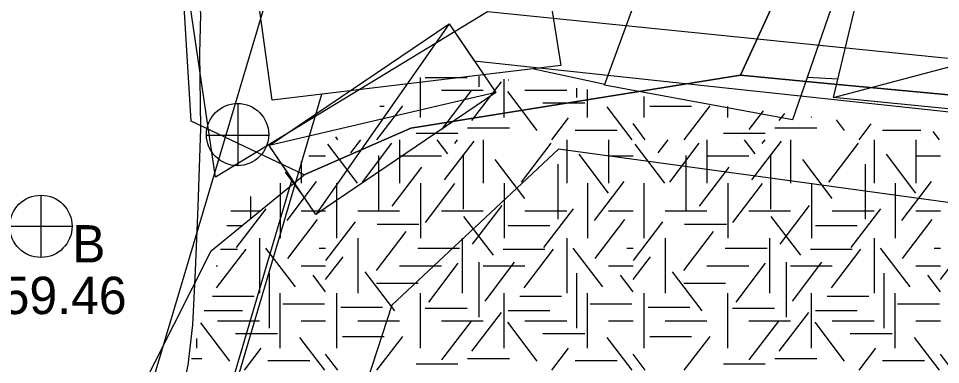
# Model space of a CAD drawing. Extents: x 419101 to 420177, y 4451541 to 4452254.
# Drawn here: x 419864.02 to 419893.66, y 4451692.43 to 4451703.55 of the extents above; entities that cross this region are included whole.
import ezdxf

# ---------------------------------------------------------------- set-up
doc = ezdxf.new("R2010")
doc.units = 0
for name, color, linetype in [('2_KADASTRO', 7, 'Continuous'), ('3_HALİHAZIR', 7, 'Continuous'), ('Level 10', 7, 'Continuous'), ('Level 28', 7, 'Continuous'), ('Level 41', 7, 'Continuous'), ('Level 57', 7, 'Continuous'), ('Level 62', 7, 'Continuous')]:
    doc.layers.add(name, color=color, linetype=linetype)

msp = doc.modelspace()

# ---------------------------------------------------------------- linework, layer by layer
at = {"layer": '2_KADASTRO'}
for points in [[(419915.956, 4451737.918), (419916.908, 4451728.013), (419917.574, 4451721.076), (419919.726, 4451698.689), (419917.1, 4451698.935), (419890.017, 4451701.465), (419887.228, 4451701.726), (419890.58, 4451709.037), (419892.664, 4451713.582), (419892.802, 4451715.878), (419893.244, 4451723.313), (419893.278, 4451723.891), (419893.536, 4451728.131), (419893.737, 4451731.625)], [(419863.066, 4451672.719), (419864.62, 4451681.733), (419866.738, 4451685.9), (419867.216, 4451690.135), (419870.222, 4451696.079), (419873.203, 4451698.524), (419876.631, 4451700.03), (419883.506, 4451701.13), (419887.228, 4451701.726), (419890.017, 4451701.465), (419917.1, 4451698.935), (419919.726, 4451698.689), (419926.347, 4451698.11), (419931.061, 4451697.704), (419940.922, 4451696.044), (419942.965, 4451673.938), (419948.421, 4451624.201), (419952.375, 4451582.519)]]:
    msp.add_lwpolyline(points, dxfattribs=at)
msp.add_lwpolyline([(419869.184, 4451706.742), (419871.168, 4451706.974), (419871.542, 4451707.018), (419877.099, 4451707.604), (419880.039, 4451707.916), (419885.743, 4451708.522), (419890.58, 4451709.037), (419887.228, 4451701.726), (419883.506, 4451701.13), (419876.631, 4451700.03), (419873.203, 4451698.524), (419869.573, 4451700.254)], close=True, dxfattribs=at)
at = {"layer": '3_HALİHAZIR'}
for p, q in [((419890.216, 4451701.015), (419917.233, 4451708.122)), ((419871.082, 4451698.81), (419871.082, 4451700.81)), ((419870.062, 4451699.8), (419872.062, 4451699.8)), ((419864.748, 4451697.871), (419864.748, 4451695.871)), ((419863.748, 4451696.871), (419865.748, 4451696.871))]:
    msp.add_line(p, q, dxfattribs=at)
for points in [[(419890.216, 4451701.015), (419892.275, 4451709.614), (419917.233, 4451708.122), (419917.027, 4451698.361)], [(419882.859, 4451701.411), (419885.68, 4451709.106), (419891.846, 4451708.809), (419888.902, 4451700.296)], [(419871.313, 4451707.2), (419880.486, 4451708.153), (419881.46, 4451702.038), (419872.182, 4451700.926)]]:
    msp.add_lwpolyline(points, close=True, dxfattribs=at)
for points in [[(419869.325, 4451709.026), (419869.59, 4451707.219), (419869.749, 4451705.667), (419869.876, 4451703.674), (419869.841, 4451702.426), (419869.879, 4451700.009), (419869.791, 4451697.509), (419869.707, 4451695.441), (419869.619, 4451693.702), (419869.465, 4451692.412), (419868.918, 4451689.896)], [(419880.593, 4451701.934), (419882.869, 4451701.437)], [(419889.374, 4451701.66), (419890.358, 4451701.608)], [(419859.718, 4451653.327), (419865.588, 4451673.351), (419870.028, 4451688.451), (419873.771, 4451701.116)]]:
    msp.add_lwpolyline(points, dxfattribs=at)
for centre in [(419871.067, 4451699.819), (419864.748, 4451696.871)]:
    msp.add_circle(centre, 1, dxfattribs=at)
msp.add_spline([(419863.518, 4451653.286), (419875.281, 4451661.721), (419884.647, 4451667.369), (419900.486, 4451675.908), (419910.541, 4451690.508), (419912.665, 4451698.792)], degree=3, dxfattribs=at)
at = {"layer": 'Level 10'}
for points in [[(419958.201, 4451879.006), (419966.53, 4451769.671), (419931.06, 4451766.859), (419938.096, 4451697.79), (419879.097, 4451703.767), (419870.357, 4451698.446), (419851.433, 4451826.814), (419850.731, 4451885.176)], [(420016.291, 4451685.44), (419931.368, 4451675.776), (419930.121, 4451689.721), (419926.913, 4451693.118), (419881.377, 4451699.349), (419876.03, 4451694.343), (419866.239, 4451664.345), (419831.309, 4451681.508), (419840.932, 4451704.034), (419847.883, 4451700.101), (419850.556, 4451705.822), (419843.784, 4451709.398), (419847.208, 4451715.607), (419822.258, 4451726.513), (419833.485, 4451749.755)]]:
    msp.add_lwpolyline(points, dxfattribs=at)
at = {"layer": 'Level 28'}
msp.add_line((419878.674, 4451702.189), (419927.783, 4451696.91), dxfattribs=at)
msp.add_lwpolyline([(419844.35, 4451603.432), (419844.748, 4451604.472), (419847.312, 4451612.044), (419872.817, 4451698.387), (419872.086, 4451699.465), (419877.866, 4451703.382), (419878.674, 4451702.189)], dxfattribs=at)
at = {"layer": 'Level 41'}
for p, q in [((419876.946, 4451700.363), (419876.946, 4451701.65)), ((419877.1, 4451701.648), (419878.443, 4451701.648)), ((419878.596, 4451700.266), (419879.545, 4451701.516)), ((419878.821, 4451701.694), (419878.821, 4451701.358)), ((419879.632, 4451700.363), (419879.632, 4451701.596)), ((419879.763, 4451701.577), (419879.785, 4451701.577)), ((419877.617, 4451701.247), (419878.96, 4451701.247)), ((419877.636, 4451699.987), (419878.585, 4451701.236)), ((419880.699, 4451699.952), (419879.749, 4451701.201)), ((419880.303, 4451701.247), (419881.646, 4451701.247)), ((419881.964, 4451701.312), (419881.964, 4451701.008)), ((419882.318, 4451700.363), (419882.318, 4451701.269)), ((419884.139, 4451700.363), (419884.139, 4451701.047)), ((419875.545, 4451699.654), (419876.374, 4451700.745)), ((419875.64, 4451700.736), (419875.779, 4451700.736)), ((419880.882, 4451700.84), (419882.225, 4451700.84)), ((419883.748, 4451699.654), (419882.946, 4451700.71)), ((419884.316, 4451700.736), (419885.658, 4451700.736)), ((419885.424, 4451699.654), (419886.253, 4451700.745)), ((419886.825, 4451700.363), (419886.825, 4451700.721)), ((419887.515, 4451699.987), (419887.967, 4451700.582)), ((419881.165, 4451699.654), (419881.702, 4451700.36)), ((419888.475, 4451700.266), (419888.652, 4451700.499)), ((419889.511, 4451700.363), (419889.511, 4451700.394)), ((419890.578, 4451699.952), (419890.316, 4451700.296)), ((419878.459, 4451700.035), (419879.802, 4451700.035)), ((419884.171, 4451699.654), (419883.777, 4451700.172)), ((419888.338, 4451700.035), (419889.681, 4451700.035)), ((419891.044, 4451699.654), (419891.43, 4451700.161)), ((419874.292, 4451699.654), (419874.223, 4451699.745)), ((419876.807, 4451699.86), (419878.15, 4451699.86)), ((419881.921, 4451699.966), (419883.264, 4451699.966)), ((419886.686, 4451699.86), (419888.029, 4451699.86)), ((419891.8, 4451699.966), (419893.031, 4451699.966)), ((419893.627, 4451699.654), (419893.427, 4451699.918)), ((419874.919, 4451698.256), (419873.97, 4451699.506)), ((419874.708, 4451699.237), (419875.025, 4451699.654)), ((419875.079, 4451698.291), (419876.028, 4451699.541)), ((419876.274, 4451699.654), (419876.274, 4451698.256)), ((419877.823, 4451699.202), (419877.479, 4451699.654)), ((419877.716, 4451698.36), (419878.666, 4451699.61)), ((419878.049, 4451699.534), (419878.14, 4451699.654)), ((419878.96, 4451699.654), (419878.96, 4451698.256)), ((419880.193, 4451698.291), (419881.142, 4451699.541)), ((419881.646, 4451699.654), (419881.646, 4451698.256)), ((419882.989, 4451699.654), (419882.989, 4451698.256)), ((419882.989, 4451699.654), (419882.989, 4451698.256)), ((419884.798, 4451698.256), (419883.849, 4451699.506)), ((419884.587, 4451699.237), (419884.904, 4451699.654)), ((419884.958, 4451698.291), (419885.907, 4451699.541)), ((419886.153, 4451699.654), (419886.153, 4451698.256)), ((419887.702, 4451699.202), (419887.358, 4451699.654)), ((419887.595, 4451698.36), (419888.545, 4451699.61)), ((419887.928, 4451699.534), (419888.019, 4451699.654)), ((419888.839, 4451699.654), (419888.839, 4451698.256)), ((419890.072, 4451698.291), (419891.021, 4451699.541)), ((419891.525, 4451699.654), (419891.525, 4451698.256)), ((419892.868, 4451699.654), (419892.868, 4451698.256)), ((419892.868, 4451699.654), (419892.868, 4451698.256)), ((419873.359, 4451699.14), (419873.898, 4451699.14)), ((419875.599, 4451699.152), (419875.599, 4451697.385)), ((419876.274, 4451699.14), (419877.617, 4451699.14)), ((419878.316, 4451699.187), (419878.316, 4451697.42)), ((419882.99, 4451697.94), (419882.041, 4451699.189)), ((419882.989, 4451699.14), (419883.777, 4451699.14)), ((419885.478, 4451699.152), (419885.478, 4451697.385)), ((419886.153, 4451699.14), (419887.496, 4451699.14)), ((419888.195, 4451699.187), (419888.195, 4451697.42)), ((419892.869, 4451697.94), (419891.92, 4451699.189)), ((419892.868, 4451699.14), (419893.656, 4451699.14)), ((419873.11, 4451698.965), (419873.11, 4451698.256)), ((419873.11, 4451698.965), (419873.11, 4451698.256)), ((419880.3, 4451697.765), (419879.351, 4451699.014)), ((419881.364, 4451698.866), (419881.364, 4451697.099)), ((419890.179, 4451697.765), (419889.23, 4451699.014)), ((419891.243, 4451698.866), (419891.243, 4451697.099)), ((419873.111, 4451697.94), (419872.602, 4451698.61)), ((419876.039, 4451697.519), (419876.988, 4451698.769)), ((419885.918, 4451697.519), (419886.867, 4451698.769)), ((419872.439, 4451698.256), (419872.439, 4451696.489)), ((419872.439, 4451698.256), (419872.439, 4451696.489)), ((419872.659, 4451697.063), (419873.608, 4451698.313)), ((419874.26, 4451696.489), (419874.26, 4451698.256)), ((419876.946, 4451698.256), (419876.946, 4451696.489)), ((419877.105, 4451696.994), (419878.054, 4451698.244)), ((419879.632, 4451698.256), (419879.632, 4451696.489)), ((419882.318, 4451698.256), (419882.318, 4451696.489)), ((419882.318, 4451698.256), (419882.318, 4451696.489)), ((419882.538, 4451697.063), (419883.487, 4451698.313)), ((419884.139, 4451696.489), (419884.139, 4451698.256)), ((419886.825, 4451698.256), (419886.825, 4451696.489)), ((419886.984, 4451696.994), (419887.933, 4451698.244)), ((419889.511, 4451698.256), (419889.511, 4451696.489)), ((419892.197, 4451698.256), (419892.197, 4451696.489)), ((419892.197, 4451698.256), (419892.197, 4451696.489)), ((419892.417, 4451697.063), (419893.366, 4451698.313)), ((419871.485, 4451697.828), (419871.485, 4451697.099)), ((419870.849, 4451697.372), (419871.767, 4451697.372)), ((419871.034, 4451696.188), (419871.983, 4451697.438)), ((419873.11, 4451697.372), (419873.898, 4451697.372)), ((419874.931, 4451697.372), (419876.274, 4451697.372)), ((419877.617, 4451697.372), (419878.96, 4451697.372)), ((419878.622, 4451696.293), (419879.573, 4451697.542)), ((419880.303, 4451697.372), (419881.646, 4451697.372)), ((419880.913, 4451696.188), (419881.862, 4451697.438)), ((419882.989, 4451697.372), (419883.777, 4451697.372)), ((419884.81, 4451697.372), (419886.153, 4451697.372)), ((419887.496, 4451697.372), (419888.839, 4451697.372)), ((419888.501, 4451696.293), (419889.452, 4451697.542)), ((419890.182, 4451697.372), (419891.525, 4451697.372)), ((419890.792, 4451696.188), (419891.741, 4451697.438)), ((419892.868, 4451697.372), (419893.656, 4451697.372)), ((419872.685, 4451695.837), (419873.635, 4451697.086)), ((419873.908, 4451695.768), (419874.857, 4451697.017)), ((419879.288, 4451695.943), (419878.338, 4451697.192)), ((419882.564, 4451695.837), (419883.514, 4451697.086)), ((419883.787, 4451695.768), (419884.736, 4451697.017)), ((419889.167, 4451695.943), (419888.217, 4451697.192)), ((419892.443, 4451695.837), (419893.393, 4451697.086)), ((419870.723, 4451696.902), (419871.227, 4451696.902)), ((419875.555, 4451696.938), (419876.898, 4451696.938)), ((419879.763, 4451696.902), (419881.106, 4451696.902)), ((419885.434, 4451696.938), (419886.777, 4451696.938)), ((419889.642, 4451696.902), (419890.985, 4451696.902)), ((419871.767, 4451696.489), (419871.767, 4451694.722)), ((419874.931, 4451696.489), (419874.931, 4451694.722)), ((419875.533, 4451695.451), (419876.482, 4451696.701)), ((419878.289, 4451696.489), (419878.289, 4451694.722)), ((419881.646, 4451696.489), (419881.646, 4451694.722)), ((419884.81, 4451696.489), (419884.81, 4451694.722)), ((419885.412, 4451695.451), (419886.361, 4451696.701)), ((419888.168, 4451696.489), (419888.168, 4451694.722)), ((419891.525, 4451696.489), (419891.525, 4451694.722)), ((419870.394, 4451694.891), (419871.344, 4451696.141)), ((419870.518, 4451696.132), (419871.067, 4451696.132)), ((419872.924, 4451694.925), (419871.975, 4451696.174)), ((419873.694, 4451696.165), (419873.898, 4451696.165)), ((419876.861, 4451696.165), (419878.204, 4451696.165)), ((419879.603, 4451696.132), (419880.946, 4451696.132)), ((419880.273, 4451694.891), (419881.223, 4451696.141)), ((419882.803, 4451694.925), (419881.854, 4451696.174)), ((419883.573, 4451696.165), (419883.777, 4451696.165)), ((419886.74, 4451696.165), (419888.083, 4451696.165)), ((419889.482, 4451696.132), (419890.825, 4451696.132)), ((419890.152, 4451694.891), (419891.102, 4451696.141)), ((419892.682, 4451694.925), (419891.733, 4451696.174)), ((419893.452, 4451696.165), (419893.656, 4451696.165)), ((419873.898, 4451695.159), (419874.457, 4451695.895)), ((419883.777, 4451695.159), (419884.336, 4451695.895)), ((419893.656, 4451695.159), (419894.215, 4451695.895)), ((419870.377, 4451695.605), (419870.424, 4451695.605)), ((419873.11, 4451695.605), (419873.898, 4451695.605)), ((419876.274, 4451695.605), (419877.617, 4451695.605)), ((419877.21, 4451694.435), (419878.16, 4451695.685)), ((419878.821, 4451695.717), (419878.821, 4451693.949)), ((419878.96, 4451695.605), (419880.303, 4451695.605)), ((419879.021, 4451694.471), (419879.97, 4451695.72)), ((419882.989, 4451695.605), (419883.777, 4451695.605)), ((419886.153, 4451695.605), (419887.496, 4451695.605)), ((419887.089, 4451694.435), (419888.039, 4451695.685)), ((419888.7, 4451695.717), (419888.7, 4451693.949)), ((419888.839, 4451695.605), (419890.182, 4451695.605)), ((419888.9, 4451694.471), (419889.849, 4451695.72)), ((419892.868, 4451695.605), (419893.656, 4451695.605)), ((419872.085, 4451695.367), (419872.085, 4451693.599)), ((419873.898, 4451694.765), (419873.492, 4451695.299)), ((419876.118, 4451694.154), (419875.169, 4451695.404)), ((419881.964, 4451695.367), (419881.964, 4451693.599)), ((419883.777, 4451694.765), (419883.371, 4451695.299)), ((419885.997, 4451694.154), (419885.048, 4451695.404)), ((419891.843, 4451695.367), (419891.843, 4451693.599)), ((419893.656, 4451694.765), (419893.25, 4451695.299)), ((419875.528, 4451695.045), (419876.871, 4451695.045)), ((419885.407, 4451695.045), (419886.75, 4451695.045)), ((419872.439, 4451692.954), (419872.439, 4451694.722)), ((419874.26, 4451692.954), (419874.26, 4451694.722)), ((419876.946, 4451692.954), (419876.946, 4451694.722)), ((419879.632, 4451692.954), (419879.632, 4451694.722)), ((419882.318, 4451692.954), (419882.318, 4451694.722)), ((419884.139, 4451692.954), (419884.139, 4451694.722)), ((419886.825, 4451692.954), (419886.825, 4451694.722)), ((419889.511, 4451692.954), (419889.511, 4451694.722)), ((419892.197, 4451692.954), (419892.197, 4451694.722)), ((419870.258, 4451694.624), (419871.601, 4451694.624)), ((419872.521, 4451694.379), (419873.864, 4451694.379)), ((419880.137, 4451694.624), (419881.48, 4451694.624)), ((419882.4, 4451694.379), (419883.743, 4451694.379)), ((419890.016, 4451694.624), (419891.359, 4451694.624)), ((419892.279, 4451694.379), (419893.622, 4451694.379)), ((419869.994, 4451694.168), (419871.227, 4451694.168)), ((419874.383, 4451694.273), (419875.726, 4451694.273)), ((419877.1, 4451694.239), (419878.443, 4451694.239)), ((419878.596, 4451692.857), (419879.545, 4451694.107)), ((419879.763, 4451694.168), (419881.106, 4451694.168)), ((419884.262, 4451694.273), (419885.605, 4451694.273)), ((419886.979, 4451694.239), (419888.322, 4451694.239)), ((419888.475, 4451692.857), (419889.424, 4451694.107)), ((419889.642, 4451694.168), (419890.985, 4451694.168)), ((419870.82, 4451692.543), (419869.888, 4451693.769)), ((419870.424, 4451693.838), (419871.767, 4451693.838)), ((419873.11, 4451693.838), (419873.898, 4451693.838)), ((419874.931, 4451693.838), (419876.274, 4451693.838)), ((419877.617, 4451693.838), (419878.96, 4451693.838)), ((419877.636, 4451692.578), (419878.585, 4451693.827)), ((419880.699, 4451692.543), (419879.749, 4451693.792)), ((419880.303, 4451693.838), (419881.646, 4451693.838)), ((419882.989, 4451693.838), (419883.777, 4451693.838)), ((419884.81, 4451693.838), (419886.153, 4451693.838)), ((419887.496, 4451693.838), (419888.839, 4451693.838)), ((419887.515, 4451692.578), (419888.464, 4451693.827)), ((419890.578, 4451692.543), (419889.628, 4451693.792)), ((419890.182, 4451693.838), (419891.525, 4451693.838)), ((419892.868, 4451693.838), (419893.656, 4451693.838)), ((419869.753, 4451692.954), (419869.753, 4451693.264)), ((419871.003, 4451693.431), (419872.346, 4451693.431)), ((419873.869, 4451692.245), (419873.067, 4451693.301)), ((419874.437, 4451693.327), (419875.779, 4451693.327)), ((419875.545, 4451692.245), (419876.374, 4451693.336)), ((419880.882, 4451693.431), (419882.225, 4451693.431)), ((419883.748, 4451692.245), (419882.946, 4451693.301)), ((419884.316, 4451693.327), (419885.658, 4451693.327)), ((419885.424, 4451692.245), (419886.253, 4451693.336)), ((419890.761, 4451693.431), (419892.104, 4451693.431)), ((419893.627, 4451692.245), (419892.825, 4451693.301)), ((419871.286, 4451692.245), (419871.823, 4451692.951)), ((419881.165, 4451692.245), (419881.702, 4451692.951)), ((419891.044, 4451692.245), (419891.581, 4451692.951)), ((419869.583, 4451692.626), (419869.923, 4451692.626)), ((419874.292, 4451692.245), (419873.898, 4451692.763)), ((419878.459, 4451692.626), (419879.802, 4451692.626)), ((419884.171, 4451692.245), (419883.777, 4451692.763)), ((419888.338, 4451692.626), (419889.681, 4451692.626)), ((419894.05, 4451692.245), (419893.656, 4451692.763)), ((419872.042, 4451692.557), (419873.385, 4451692.557)), ((419876.807, 4451692.451), (419878.15, 4451692.451)), ((419881.921, 4451692.557), (419883.264, 4451692.557)), ((419886.686, 4451692.451), (419888.029, 4451692.451)), ((419891.8, 4451692.557), (419893.143, 4451692.557))]:
    msp.add_line(p, q, dxfattribs=at)
at = {"layer": 'Level 57'}
for p, q in [((419877.866, 4451703.382), (419873.586, 4451697.252)), ((419879.366, 4451701.169), (419872.086, 4451699.465))]:
    msp.add_line(p, q, dxfattribs=at)
msp.add_lwpolyline([(419877.866, 4451703.382), (419879.366, 4451701.169), (419873.586, 4451697.252), (419872.086, 4451699.465)], close=True, dxfattribs=at)
at = {"layer": 'Level 62'}
msp.add_line((419872.885, 4451707.165), (419844.884, 4451613.291), dxfattribs=at)
msp.add_arc((419866.22, 4451708.713), 6.843, 346.9251, 231.495, dxfattribs=at)

# ---------------------------------------------------------------- texts
at = {"layer": '3_HALİHAZIR'}
msp.add_text('B', height=1.2, dxfattribs=at).set_placement((419865.748, 4451695.709))
msp.add_text('159.46 ', height=1.2, rotation=359.9971, dxfattribs=at).set_placement((419862.592, 4451694.051))

doc.saveas('drawing.dxf')
